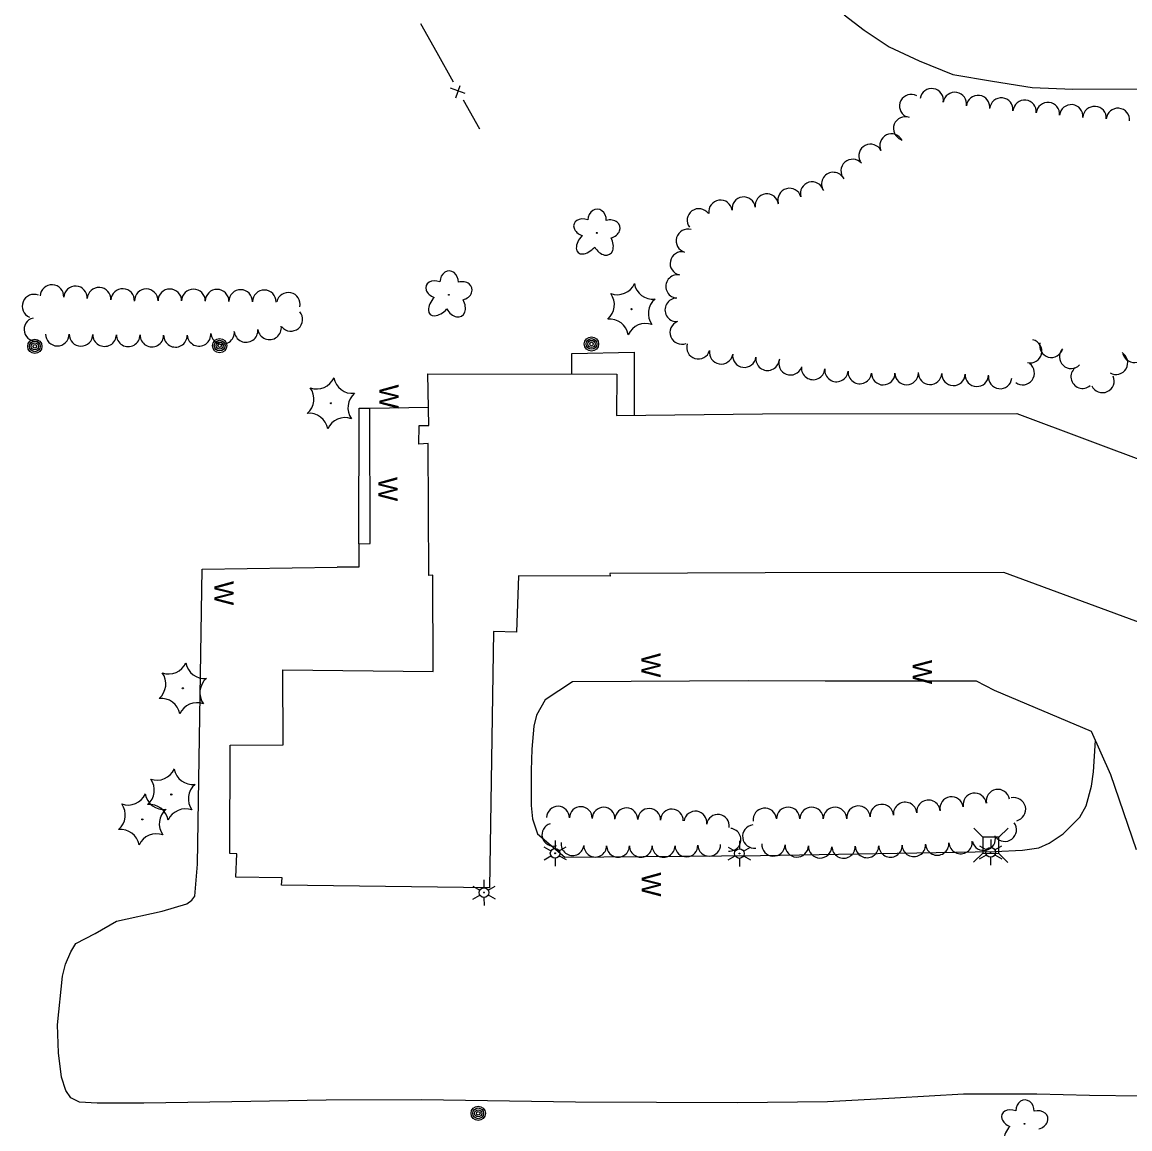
# Model space of a CAD drawing. Extents: x 589250 to 1188077, y 162953 to 363065.
# Drawn here: x 594189.4 to 594534.5, y 184056.3 to 184401 of the extents above; entities that cross this region are included whole.
import ezdxf

# ---------------------------------------------------------------- set-up
doc = ezdxf.new("R2010")
doc.units = 0
for name, color, linetype in [('E_AREA', 7, 'Continuous'), ('E_BLD', 7, 'Continuous'), ('E_DWY', 7, 'Continuous'), ('E_FEN_P', 7, 'Continuous'), ('E_LAND_TreeLine_P', 7, 'Continuous'), ('E_LAND_Vegetation', 7, 'Continuous'), ('E_LTG', 7, 'Continuous'), ('E_MISCPROP', 7, 'Continuous'), ('E_UTL_AG_Bold', 7, 'Continuous'), ('E_WAL', 7, 'Continuous'), ('E_WAL_Text', 7, 'Continuous')]:
    doc.layers.add(name, color=color, linetype=linetype)

msp = doc.modelspace()

# ---------------------------------------------------------------- linework, layer by layer
at = {"layer": 'E_AREA'}
for p, q in [((594360.65, 184297.82), (594380.05, 184298.27)), ((594380.05, 184298.27), (594380.07, 184278.52)), ((594360.63, 184291.43), (594360.65, 184297.82))]:
    msp.add_line(p, q, dxfattribs=at)
at = {"layer": 'E_BLD'}
for p, q in [((594315.84, 184291.51), (594374.68, 184291.4)), ((594316.09, 184275.37), (594315.84, 184291.51)), ((594374.68, 184291.4), (594374.63, 184278.46)), ((594374.63, 184278.46), (594420.1, 184278.97)), ((594420.1, 184278.97), (594499.27, 184279.14)), ((594499.27, 184279.14), (594614.5, 184236)), ((594313.02, 184269.58), (594313.09, 184275.4)), ((594313.09, 184275.4), (594316.09, 184275.37)), ((594315.93, 184269.77), (594313.02, 184269.58)), ((594316.09, 184228.67), (594315.93, 184269.77)), ((594420.94, 184229.53), (594372.5, 184229.3)), ((594372.5, 184229.3), (594372.61, 184228.46)), ((594495.27, 184229.58), (594420.94, 184229.53)), ((594588.64, 184195.04), (594495.27, 184229.58)), ((594317.39, 184228.71), (594316.09, 184228.67)), ((594317.46, 184198.7), (594317.39, 184228.71)), ((594344.06, 184228.6), (594343.45, 184210.98)), ((594372.61, 184228.46), (594344.06, 184228.6)), ((594336.3, 184211.25), (594335.03, 184131.39)), ((594343.45, 184210.98), (594336.3, 184211.25)), ((594270.63, 184199.23), (594317.46, 184198.7)), ((594270.74, 184175.88), (594270.63, 184199.23)), ((594254.13, 184142.03), (594254.23, 184175.78)), ((594254.23, 184175.78), (594270.74, 184175.88)), ((594256.3, 184141.97), (594254.13, 184142.03)), ((594255.97, 184134.67), (594256.3, 184141.97)), ((594270.4, 184134.44), (594255.97, 184134.67)), ((594270.25, 184132.15), (594270.4, 184134.44)), ((594335.03, 184131.39), (594270.25, 184132.15))]:
    msp.add_line(p, q, dxfattribs=at)
at = {"layer": 'E_DWY'}
for p, q in [((594445.56, 184403.26), (594451.74, 184398.48)), ((594451.74, 184398.48), (594459.5, 184393.32)), ((594459.5, 184393.32), (594468.85, 184389.01)), ((594468.85, 184389.01), (594479.38, 184384.76)), ((594479.38, 184384.76), (594491.77, 184382.6)), ((594491.77, 184382.6), (594504.13, 184380.72)), ((594504.13, 184380.72), (594516.73, 184380.2)), ((594516.73, 184380.2), (594542.61, 184380.24)), ((594294.37, 184238.51), (594294.35, 184231.3)), ((594294.35, 184231.3), (594287.53, 184231.22)), ((594360.93, 184195.49), (594352.32, 184189.92)), ((594492.4, 184192.87), (594486.76, 184195.76)), ((594522.59, 184180.08), (594492.4, 184192.87)), ((594352.32, 184189.92), (594349.7, 184185.15)), ((594349.7, 184185.15), (594348.85, 184181.69)), ((594348.85, 184181.69), (594348.19, 184174.57)), ((594528.62, 184166.56), (594522.59, 184180.08)), ((594523.15, 184167.51), (594523.84, 184177.28)), ((594348.19, 184174.57), (594348.05, 184167.91)), ((594348.05, 184167.91), (594348.02, 184157.01)), ((594522.6, 184163.07), (594523.15, 184167.51)), ((594536.6, 184143.25), (594528.62, 184166.56)), ((594520.88, 184156.87), (594522.6, 184163.07)), ((594348.02, 184157.01), (594348.47, 184152.89)), ((594518.92, 184153.35), (594520.88, 184156.87)), ((594513.74, 184148.21), (594518.92, 184153.35)), ((594348.47, 184152.89), (594349.99, 184148.19)), ((594509.41, 184145.31), (594513.74, 184148.21)), ((594492.48, 184142.64), (594501.08, 184143.1)), ((594501.08, 184143.1), (594506.16, 184143.87)), ((594506.16, 184143.87), (594509.41, 184145.31)), ((594243.25, 184128.81), (594244.03, 184138.73)), ((594233.09, 184124.11), (594240.73, 184126.39)), ((594240.73, 184126.39), (594242.24, 184127.51)), ((594242.24, 184127.51), (594243.25, 184128.81)), ((594218.87, 184121.03), (594233.09, 184124.11)), ((594212.19, 184117.12), (594218.87, 184121.03)), ((594206.18, 184114.05), (594212.19, 184117.12)), ((594204.58, 184111.45), (594206.18, 184114.05)), ((594202.93, 184107.56), (594204.58, 184111.45)), ((594201.99, 184103.8), (594202.93, 184107.56)), ((594200.46, 184088.67), (594201.99, 184103.8)), ((594200.76, 184079.96), (594200.46, 184088.67)), ((594201.69, 184072.37), (594200.76, 184079.96)), ((594203.01, 184068.21), (594201.69, 184072.37)), ((594204.59, 184065.98), (594203.01, 184068.21)), ((594482.72, 184067.1), (594461.32, 184065.85)), ((594505.53, 184067.12), (594482.72, 184067.1)), ((594521.92, 184066.67), (594505.53, 184067.12)), ((594207.31, 184064.55), (594204.59, 184065.98)), ((594212.84, 184064.31), (594207.31, 184064.55)), ((594227.3, 184064.25), (594212.84, 184064.31)), ((594254.79, 184064.68), (594227.3, 184064.25)), ((594284.17, 184065.27), (594254.79, 184064.68)), ((594313.89, 184065.35), (594284.17, 184065.27)), ((594361.83, 184064.64), (594313.89, 184065.35)), ((594412.28, 184064.38), (594361.83, 184064.64)), ((594440.36, 184064.72), (594412.28, 184064.38)), ((594461.32, 184065.85), (594440.36, 184064.72)), ((594538.28, 184066.43), (594521.92, 184066.67))]:
    msp.add_line(p, q, dxfattribs=at)
at = {"layer": 'E_FEN_P'}
for p, q in [((594318.72, 184391.43), (594313.66, 184400.52)), ((594323.78, 184382.35), (594318.72, 184391.43)), ((594324.56, 184377.44), (594325.94, 184381.33)), ((594327.4, 184378.83), (594322.88, 184380.46)), ((594331.97, 184367.64), (594326.91, 184376.73))]:
    msp.add_line(p, q, dxfattribs=at)
at = {"layer": 'E_LAND_TreeLine_P'}
for centre, radius, start, end in [((594466.42, 184374.88), 3.65, 62.2112, 242.2112), ((594472.8, 184376.7), 3.65, 350.6936, 170.6936), ((594480, 184375.52), 3.65, 350.6936, 170.6936), ((594487.23, 184374.57), 3.65, 353.4088, 173.4088), ((594494.48, 184373.79), 3.65, 354.4954, 174.4954), ((594501.75, 184373.09), 3.65, 354.4954, 174.4954), ((594509.01, 184372.39), 3.65, 354.4954, 174.4954), ((594516.27, 184371.69), 3.65, 354.4954, 174.4954), ((594523.55, 184371.15), 3.65, 356.5034, 176.5034), ((594530.82, 184370.56), 3.65, 354.9804, 174.9804), ((594464.52, 184367.9), 3.65, 68.8433, 248.8433), ((594460.26, 184362.59), 3.65, 25.7498, 205.7498), ((594453.72, 184359.36), 3.65, 26.5549, 206.5549), ((594448.16, 184354.67), 3.65, 41.6323, 221.6323), ((594442.11, 184350.6), 3.65, 33.3462, 213.3462), ((594435.54, 184347.62), 3.65, 15.9287, 195.9287), ((594414.22, 184342.92), 3.65, 7.6464, 187.6464), ((594421.45, 184343.89), 3.65, 7.6464, 187.6464), ((594428.52, 184345.62), 3.65, 15.9287, 195.9287), ((594400.25, 184339.27), 3.65, 35.9357, 215.9357), ((594406.99, 184341.95), 3.65, 7.6464, 187.6464), ((594396.83, 184332.9), 3.65, 74.0253, 254.0253), ((594394.94, 184325.85), 3.65, 78.1658, 258.1658), ((594393.62, 184318.68), 3.65, 82.1933, 262.1933), ((594198.69, 184315.55), 3.68, 356.7686, 176.7686), ((594206.04, 184315.13), 3.68, 356.7686, 176.7686), ((594193.11, 184312.54), 3.68, 67.7699, 247.7699), ((594213.38, 184314.72), 3.68, 356.7686, 176.7686), ((594220.73, 184314.31), 3.68, 356.7686, 176.7686), ((594228.09, 184314.23), 3.68, 359.805, 179.805), ((594235.44, 184314.2), 3.68, 359.805, 179.805), ((594242.8, 184314.18), 3.68, 359.805, 179.805), ((594250.16, 184314.1), 3.68, 359.2013, 179.2013), ((594257.51, 184314), 3.68, 359.2013, 179.2013), ((594264.87, 184313.9), 3.68, 359.2013, 179.2013), ((594272.37, 184313.12), 3.68, 348.2352, 168.2352), ((594393.35, 184311.4), 3.65, 90.028, 270.028), ((594193.69, 184305.29), 3.68, 103.6184, 283.6184), ((594273.12, 184308.44), 3.68, 220.169, 40.169), ((594259.19, 184305), 3.68, 184.7447, 4.7447), ((594266.5, 184305.82), 3.68, 187.8626, 7.8626), ((594394.9, 184304.35), 3.65, 111.7058, 291.7058), ((594200.4, 184303.84), 3.68, 179.4586, 359.4586), ((594207.76, 184303.77), 3.68, 179.4586, 359.4586), ((594215.11, 184303.7), 3.68, 179.42, 359.42), ((594222.47, 184303.63), 3.68, 179.42, 359.42), ((594229.83, 184303.55), 3.68, 179.42, 359.42), ((594237.19, 184303.48), 3.68, 179.42, 359.42), ((594244.53, 184303.78), 3.68, 184.7447, 4.7447), ((594251.86, 184304.39), 3.68, 184.7447, 4.7447), ((594503.47, 184298.51), 3.65, 256.4047, 76.4047), ((594400.09, 184299.75), 3.65, 163.4001, 343.4001), ((594407.2, 184298.16), 3.65, 170.3384, 350.3384), ((594510.05, 184300.23), 3.65, 164.8716, 344.8716), ((594516.23, 184296.79), 3.65, 136.6611, 316.6611), ((594530.22, 184294.93), 3.65, 239.3748, 59.3748), ((594535.88, 184298.66), 3.65, 195.5165, 15.5165), ((594414.42, 184297.14), 3.65, 172.2895, 352.2895), ((594421.65, 184296.16), 3.65, 172.2037, 352.2037), ((594428.78, 184294.76), 3.65, 159.3211, 339.3211), ((594501.13, 184291.71), 3.65, 233.5049, 53.5049), ((594435.86, 184293.3), 3.65, 175.0324, 355.0324), ((594443.13, 184292.67), 3.65, 175.0324, 355.0324), ((594450.4, 184292.04), 3.65, 175.0324, 355.0324), ((594457.68, 184291.68), 3.65, 180.3239, 0.3239), ((594464.98, 184291.72), 3.65, 180.3239, 0.3239), ((594472.27, 184291.75), 3.65, 177.782, 357.782), ((594479.57, 184291.47), 3.65, 177.782, 357.782), ((594486.86, 184291.19), 3.65, 177.782, 357.782), ((594519.82, 184290.58), 3.65, 130.1369, 310.1369), ((594494.12, 184290.49), 3.65, 173.5047, 353.5047), ((594526, 184289.27), 3.65, 204.0239, 24.0239), ((594486.2, 184157.21), 3.65, 8.9752, 188.9752), ((594493.41, 184158.38), 3.65, 10.2551, 190.2551), ((594356.37, 184153.21), 3.55, 358.9866, 178.9866), ((594363.47, 184153.08), 3.55, 358.9866, 178.9866), ((594370.57, 184152.9), 3.55, 358.4223, 178.4223), ((594428.08, 184152.84), 3.65, 359.9116, 179.9116), ((594435.38, 184152.83), 3.65, 359.9116, 179.9116), ((594442.67, 184152.82), 3.65, 359.9116, 179.9116), ((594449.96, 184153.23), 3.65, 3.8477, 183.8477), ((594457.24, 184153.72), 3.65, 3.8477, 183.8477), ((594464.51, 184154.37), 3.65, 5.3274, 185.3274), ((594471.77, 184155.05), 3.65, 5.3274, 185.3274), ((594479, 184156.07), 3.65, 8.9752, 188.9752), ((594498.42, 184155.81), 3.65, 283.6777, 103.6777), ((594377.67, 184152.71), 3.55, 358.4223, 178.4223), ((594384.76, 184152.51), 3.55, 358.4223, 178.4223), ((594391.86, 184152.32), 3.55, 358.4223, 178.4223), ((594399.17, 184151.68), 3.55, 351.8446, 171.8446), ((594406.2, 184150.67), 3.55, 351.8446, 171.8446), ((594420.8, 184152.55), 3.65, 7.1634, 187.1634), ((594354.92, 184147.93), 3.55, 105.5968, 285.5968), ((594409.81, 184146.35), 3.55, 264.1595, 84.1595), ((594417.52, 184147.38), 3.65, 97.9509, 277.9509), ((594495.58, 184149.47), 3.65, 216.8852, 36.8852), ((594489, 184146.66), 3.65, 193.8432, 13.8432), ((594360.9, 184144.97), 3.55, 171.6136, 351.6136), ((594367.97, 184144.51), 3.55, 179.805, 359.805), ((594375.07, 184144.48), 3.55, 179.805, 359.805), ((594382.17, 184144.46), 3.55, 179.805, 359.805), ((594389.27, 184144.43), 3.55, 179.805, 359.805), ((594396.37, 184144.57), 3.55, 181.7398, 1.7398), ((594403.47, 184144.79), 3.55, 181.7398, 1.7398), ((594423.47, 184144.89), 3.65, 177.6825, 357.6825), ((594430.76, 184144.59), 3.65, 177.6825, 357.6825), ((594438.05, 184144.3), 3.65, 177.6825, 357.6825), ((594445.35, 184144.24), 3.65, 181.2865, 1.2865), ((594452.64, 184144.4), 3.65, 181.2865, 1.2865), ((594459.94, 184144.56), 3.65, 181.2865, 1.2865), ((594467.23, 184144.73), 3.65, 181.2865, 1.2865), ((594474.52, 184145.17), 3.65, 183.6918, 3.6918), ((594481.8, 184145.64), 3.65, 183.6918, 3.6918)]:
    msp.add_arc(centre, radius, start, end, dxfattribs=at)
at = {"layer": 'E_LAND_Vegetation'}
for centre, radius in [((594368.43, 184335.36), 0.128), ((594322.35, 184316.09), 0.128), ((594379.23, 184311.63), 0.167), ((594285.62, 184282.31), 0.167), ((594239.49, 184193.51), 0.167), ((594235.9, 184160.44), 0.167), ((594226.86, 184152.67), 0.167), ((594501.72, 184057.85), 0.128)]:
    msp.add_circle(centre, radius, dxfattribs=at)
for centre, radius, start, end in [((594374.81, 184322.01), 5.9, 250.1803, 335.9453), ((594385.96, 184320.61), 5.9, 190.1757, 275.9406), ((594368.04, 184313), 5.9, 310.1803, 35.9453), ((594390.42, 184310.27), 5.9, 130.1803, 215.9453), ((594372.45, 184302.61), 5.91, 10.2201, 95.8962), ((594383.65, 184301.26), 5.9, 70.1803, 155.9453), ((594281.2, 184292.68), 5.9, 250.1803, 335.9453), ((594292.34, 184291.28), 5.9, 190.1757, 275.9406), ((594274.42, 184283.67), 5.9, 310.1803, 35.9453), ((594296.81, 184280.95), 5.9, 130.1803, 215.9453), ((594278.83, 184273.29), 5.91, 10.2201, 95.8962), ((594290.03, 184271.93), 5.9, 70.1803, 155.9453), ((594235.07, 184203.88), 5.9, 250.1803, 335.9453), ((594246.22, 184202.48), 5.9, 190.1757, 275.9406), ((594228.3, 184194.87), 5.9, 310.1803, 35.9453), ((594250.68, 184192.15), 5.9, 130.1803, 215.9453), ((594232.71, 184184.49), 5.91, 10.2201, 95.8962), ((594243.91, 184183.13), 5.9, 70.1803, 155.9453), ((594231.48, 184170.81), 5.9, 250.1803, 335.9453), ((594242.62, 184169.41), 5.9, 190.1757, 275.9406), ((594224.7, 184161.8), 5.9, 310.1803, 35.9453), ((594247.09, 184159.08), 5.9, 130.1803, 215.9453), ((594222.44, 184163.05), 5.9, 250.1803, 335.9453), ((594233.59, 184161.65), 5.9, 190.1757, 275.9406), ((594215.66, 184154.04), 5.9, 310.1803, 35.9453), ((594229.11, 184151.42), 5.91, 10.2201, 95.8962), ((594238.05, 184151.31), 5.9, 130.1803, 215.9453), ((594240.31, 184150.06), 5.9, 70.1803, 155.9453), ((594220.08, 184143.66), 5.91, 10.2201, 95.8962), ((594231.27, 184142.3), 5.9, 70.1803, 155.9453)]:
    msp.add_arc(centre, radius, start, end, dxfattribs=at)
for centre, major_axis, ratio in [((594368.54, 184339.34), (-0.09, -3.45), 0.832022), ((594364.76, 184336.98), (3.4, -1.26), 0.716896), ((594372.16, 184336.54), (-3.49, -0.95), 0.782863), ((594365.84, 184332.75), (3.21, 3.51), 0.560249), ((594370.35, 184332.39), (-2.05, 3.69), 0.691916), ((594322.46, 184320.07), (-0.09, -3.45), 0.832022), ((594318.68, 184317.71), (3.4, -1.26), 0.716896), ((594326.07, 184317.27), (-3.49, -0.95), 0.782863), ((594319.75, 184313.48), (3.21, 3.51), 0.560249), ((594324.26, 184313.12), (-2.05, 3.69), 0.691916), ((594501.84, 184061.84), (-0.1, -3.45), 0.832022), ((594498.05, 184059.48), (3.39, -1.27), 0.716896), ((594505.44, 184059.02), (-3.49, -0.94), 0.782863), ((594499.11, 184055.26), (3.22, 3.5), 0.560249)]:
    msp.add_ellipse(centre, major_axis=major_axis, ratio=ratio, start_param=1.570796, end_param=4.712389, dxfattribs=at)
at = {"layer": 'E_LTG'}
for p, q in [((594355.44, 184146.13), (594355.46, 184143.63)), ((594491.19, 184146.42), (594491.17, 184143.92)), ((594351.99, 184144.1), (594354.16, 184142.87)), ((594356.76, 184142.88), (594358.92, 184144.15)), ((594409.43, 184144.05), (594411.59, 184142.8)), ((594412.89, 184146.05), (594412.89, 184143.55)), ((594414.19, 184142.8), (594416.35, 184144.05)), ((594487.71, 184144.44), (594489.87, 184143.18)), ((594492.47, 184143.16), (594494.64, 184144.4)), ((594352.01, 184140.1), (594354.17, 184141.37)), ((594355.47, 184140.63), (594355.49, 184138.13)), ((594356.77, 184141.38), (594358.94, 184140.15)), ((594409.42, 184140.05), (594411.59, 184141.3)), ((594412.89, 184140.55), (594412.89, 184138.05)), ((594414.19, 184141.3), (594416.35, 184140.05)), ((594487.69, 184140.44), (594489.86, 184141.68)), ((594491.15, 184140.92), (594491.14, 184138.42)), ((594492.46, 184141.66), (594494.61, 184140.4)), ((594333.28, 184133.88), (594333.29, 184131.38)), ((594329.82, 184131.86), (594332, 184130.62)), ((594329.85, 184127.86), (594332.01, 184129.12)), ((594334.6, 184130.64), (594336.75, 184131.9)), ((594334.61, 184129.14), (594336.78, 184127.9)), ((594333.31, 184128.38), (594333.33, 184125.88))]:
    msp.add_line(p, q, dxfattribs=at)
for centre, radius in [((594355.47, 184142.13), 1.5), ((594412.89, 184142.05), 1.5), ((594491.16, 184142.42), 1.5), ((594355.47, 184142.13), 0.125), ((594412.89, 184142.05), 0.125), ((594491.16, 184142.42), 0.125), ((594333.3, 184129.88), 1.5), ((594333.3, 184129.88), 0.125)]:
    msp.add_circle(centre, radius, dxfattribs=at)
at = {"layer": 'E_MISCPROP'}
for centre, radius in [((594193.38, 184300.04), 2.23), ((594193.38, 184300.04), 1.67), ((594250.96, 184300.26), 2.23), ((594250.96, 184300.26), 1.67), ((594250.96, 184300.26), 1.12), ((594366.8, 184300.78), 2.23), ((594366.8, 184300.78), 1.67), ((594366.8, 184300.78), 1.12), ((594193.38, 184300.04), 1.12), ((594193.38, 184300.04), 0.558), ((594250.96, 184300.26), 0.558), ((594366.8, 184300.78), 0.558), ((594331.51, 184061.12), 2.23), ((594331.51, 184061.12), 1.67), ((594331.51, 184061.12), 1.12), ((594331.51, 184061.12), 0.558)]:
    msp.add_circle(centre, radius, dxfattribs=at)
at = {"layer": 'E_UTL_AG_Bold'}
for p, q in [((594488.73, 184147.14), (594485.92, 184149.98)), ((594493.73, 184147.11), (594496.57, 184149.92)), ((594488.73, 184147.14), (594488.69, 184142.14)), ((594493.73, 184147.11), (594488.73, 184147.14)), ((594493.69, 184142.11), (594493.73, 184147.11)), ((594488.69, 184142.14), (594485.85, 184139.33)), ((594488.69, 184142.14), (594493.69, 184142.11)), ((594493.69, 184142.11), (594496.51, 184139.26))]:
    msp.add_line(p, q, dxfattribs=at)
at = {"layer": 'E_WAL'}
for p, q in [((594294.37, 184238.51), (594294.47, 184280.79)), ((594294.47, 184280.79), (594297.79, 184280.81)), ((594297.79, 184280.81), (594316, 184281.05)), ((594297.84, 184238.63), (594297.79, 184280.81)), ((594294.37, 184238.51), (594297.84, 184238.63)), ((594244.03, 184138.73), (594245.47, 184230.64)), ((594245.47, 184230.64), (594287.53, 184231.22)), ((594415.63, 184195.89), (594360.93, 184195.49)), ((594439.61, 184195.77), (594415.63, 184195.89)), ((594486.76, 184195.76), (594439.61, 184195.77)), ((594349.99, 184148.19), (594358.45, 184140.96)), ((594419.48, 184141.43), (594492.48, 184142.64)), ((594358.45, 184140.96), (594419.48, 184141.43))]:
    msp.add_line(p, q, dxfattribs=at)

# ---------------------------------------------------------------- texts
at = {"layer": 'E_WAL_Text'}
for rotation, p in [(270.3692, (594300.71, 184288.14)), (270.3692, (594300.35, 184259.32)), (270.3692, (594249.31, 184226.9)), (270.3692, (594382.31, 184204.46)), (269.6372, (594466.92, 184202.41)), (270.3692, (594382.44, 184136.16))]:
    msp.add_text('W', height=6, rotation=rotation, dxfattribs=at).set_placement(p)

doc.saveas('drawing.dxf')
